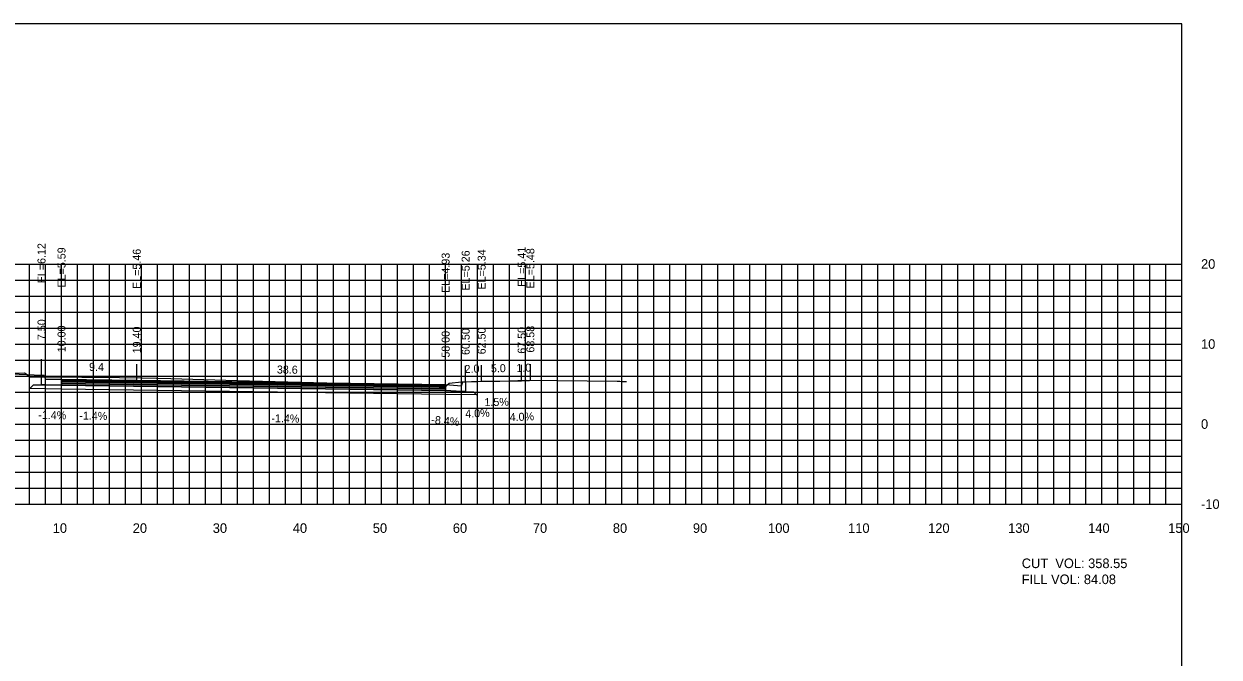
# Model space of a CAD drawing. Extents: x 1797419 to 1809236, y 248759 to 251512.
# Drawn here: x 1808416.3 to 1808565.7, y 250190.3 to 250269.4 of the extents above; entities that cross this region are included whole.
import ezdxf

# ---------------------------------------------------------------- set-up
doc = ezdxf.new("R2010")
doc.units = 0
for name, color, linetype in [('10', 7, 'Continuous'), ('3', 7, 'Continuous'), ('31', 7, 'Continuous'), ('4', 7, 'Continuous'), ('60', 7, 'Continuous'), ('ANNO-TXT', 7, 'Continuous'), ('BASE', 7, 'Continuous'), ('CL-CNST', 7, 'Continuous'), ('Level 62', 7, 'Continuous'), ('LOWER BINDER', 7, 'Continuous'), ('M-ROADS', 7, 'Continuous'), ('UPPER BINDER', 7, 'Continuous'), ('WEARING', 7, 'Continuous')]:
    doc.layers.add(name, color=color, linetype=linetype)

msp = doc.modelspace()

# ---------------------------------------------------------------- linework, layer by layer
for p, q in [((1808418.5, 250225.55), (1808418.5, 250227.55)), ((1808421, 250225.03), (1808421, 250227.03)), ((1808430.4, 250224.9), (1808430.4, 250226.9)), ((1808469, 250224.36), (1808469, 250226.36)), ((1808471.5, 250224.69), (1808471.5, 250226.69)), ((1808473.5, 250224.77), (1808473.5, 250226.77)), ((1808478.5, 250224.85), (1808478.5, 250226.85)), ((1808479.59, 250224.92), (1808479.59, 250226.92))]:
    msp.add_line(p, q)
for points in [[(1808261, 250079.43), (1808561, 250079.43), (1808561, 250269.43), (1808261, 250269.43)], [(1808418.5, 250225.55), (1808418.83, 250225.55), (1808419, 250225.05), (1808421, 250225.03), (1808421, 250224.31), (1808419, 250224.33), (1808418.5, 250224.33)], [(1808469, 250224.36), (1808471, 250224.19), (1808471.17, 250224.69), (1808471.5, 250224.69), (1808471.5, 250223.48), (1808471, 250223.48), (1808469, 250223.64)]]:
    msp.add_lwpolyline(points, close=True)
at = {"layer": '60'}
for p, q in [((1808561, 250209.43), (1808561, 250239.43)), ((1808561.06, 250239.43), (1808561, 250239.43)), ((1808561.06, 250229.43), (1808561, 250229.43)), ((1808561.06, 250219.43), (1808561, 250219.43)), ((1808261, 250209.43), (1808561, 250209.43)), ((1808421, 250209.37), (1808421, 250209.43)), ((1808431, 250209.37), (1808431, 250209.43)), ((1808441, 250209.37), (1808441, 250209.43)), ((1808451, 250209.37), (1808451, 250209.43)), ((1808461, 250209.37), (1808461, 250209.43)), ((1808471, 250209.37), (1808471, 250209.43)), ((1808481, 250209.37), (1808481, 250209.43)), ((1808491, 250209.37), (1808491, 250209.43)), ((1808501, 250209.37), (1808501, 250209.43)), ((1808511, 250209.37), (1808511, 250209.43)), ((1808521, 250209.37), (1808521, 250209.43)), ((1808531, 250209.37), (1808531, 250209.43)), ((1808541, 250209.37), (1808541, 250209.43)), ((1808551, 250209.37), (1808551, 250209.43)), ((1808561, 250209.37), (1808561, 250209.43)), ((1808561.06, 250209.43), (1808561, 250209.43))]:
    msp.add_line(p, q, dxfattribs=at)
at = {"layer": 'BASE'}
msp.add_lwpolyline([(1808421, 250224.31), (1808469, 250223.64), (1808471, 250223.48), (1808471.5, 250223.48), (1808472.5, 250223.46), (1808472.87, 250223.08), (1808469, 250223.14), (1808421, 250223.81), (1808417.02, 250223.86), (1808417.5, 250224.34), (1808418.5, 250224.33), (1808419, 250224.33)], close=True, dxfattribs=at)
at = {"layer": 'CL-CNST'}
msp.add_lwpolyline([(1808411, 250225.87), (1808418.5, 250225.55), (1808418.71, 250225.55), (1808418.83, 250225.55), (1808418.93, 250225.26), (1808419, 250225.05), (1808420.13, 250225.04), (1808421, 250225.03), (1808430.4, 250224.9), (1808469, 250224.36), (1808471, 250224.19), (1808471.17, 250224.69), (1808471.18, 250224.69), (1808471.5, 250224.69), (1808472.86, 250224.75), (1808473.5, 250224.77), (1808478.5, 250224.85), (1808478.96, 250224.86), (1808479.5, 250224.89), (1808479.55, 250224.9), (1808479.59, 250224.92)], dxfattribs=at)
at = {"layer": 'Level 62'}
for p, q in [((1808261, 250239.43), (1808561, 250239.43)), ((1808417, 250209.43), (1808417, 250239.43)), ((1808419, 250209.43), (1808419, 250239.43)), ((1808421, 250209.43), (1808421, 250239.43)), ((1808423, 250209.43), (1808423, 250239.43)), ((1808425, 250209.43), (1808425, 250239.43)), ((1808427, 250209.43), (1808427, 250239.43)), ((1808429, 250209.43), (1808429, 250239.43)), ((1808431, 250209.43), (1808431, 250239.43)), ((1808433, 250209.43), (1808433, 250239.43)), ((1808435, 250209.43), (1808435, 250239.43)), ((1808437, 250209.43), (1808437, 250239.43)), ((1808439, 250209.43), (1808439, 250239.43)), ((1808441, 250209.43), (1808441, 250239.43)), ((1808443, 250209.43), (1808443, 250239.43)), ((1808445, 250209.43), (1808445, 250239.43)), ((1808447, 250209.43), (1808447, 250239.43)), ((1808449, 250209.43), (1808449, 250239.43)), ((1808451, 250209.43), (1808451, 250239.43)), ((1808453, 250209.43), (1808453, 250239.43)), ((1808455, 250209.43), (1808455, 250239.43)), ((1808457, 250209.43), (1808457, 250239.43)), ((1808459, 250209.43), (1808459, 250239.43)), ((1808461, 250209.43), (1808461, 250239.43)), ((1808463, 250209.43), (1808463, 250239.43)), ((1808465, 250209.43), (1808465, 250239.43)), ((1808467, 250209.43), (1808467, 250239.43)), ((1808469, 250209.43), (1808469, 250239.43)), ((1808471, 250209.43), (1808471, 250239.43)), ((1808473, 250209.43), (1808473, 250239.43)), ((1808475, 250209.43), (1808475, 250239.43)), ((1808477, 250209.43), (1808477, 250239.43)), ((1808479, 250209.43), (1808479, 250239.43)), ((1808481, 250209.43), (1808481, 250239.43)), ((1808483, 250209.43), (1808483, 250239.43)), ((1808485, 250209.43), (1808485, 250239.43)), ((1808487, 250209.43), (1808487, 250239.43)), ((1808489, 250209.43), (1808489, 250239.43)), ((1808491, 250209.43), (1808491, 250239.43)), ((1808493, 250209.43), (1808493, 250239.43)), ((1808495, 250209.43), (1808495, 250239.43)), ((1808497, 250209.43), (1808497, 250239.43)), ((1808499, 250209.43), (1808499, 250239.43)), ((1808501, 250209.43), (1808501, 250239.43)), ((1808503, 250209.43), (1808503, 250239.43)), ((1808505, 250209.43), (1808505, 250239.43)), ((1808507, 250209.43), (1808507, 250239.43)), ((1808509, 250209.43), (1808509, 250239.43)), ((1808511, 250209.43), (1808511, 250239.43)), ((1808513, 250209.43), (1808513, 250239.43)), ((1808515, 250209.43), (1808515, 250239.43)), ((1808517, 250209.43), (1808517, 250239.43)), ((1808519, 250209.43), (1808519, 250239.43)), ((1808521, 250209.43), (1808521, 250239.43)), ((1808523, 250209.43), (1808523, 250239.43)), ((1808525, 250209.43), (1808525, 250239.43)), ((1808527, 250209.43), (1808527, 250239.43)), ((1808529, 250209.43), (1808529, 250239.43)), ((1808531, 250209.43), (1808531, 250239.43)), ((1808533, 250209.43), (1808533, 250239.43)), ((1808535, 250209.43), (1808535, 250239.43)), ((1808537, 250209.43), (1808537, 250239.43)), ((1808539, 250209.43), (1808539, 250239.43)), ((1808541, 250209.43), (1808541, 250239.43)), ((1808543, 250209.43), (1808543, 250239.43)), ((1808545, 250209.43), (1808545, 250239.43)), ((1808547, 250209.43), (1808547, 250239.43)), ((1808549, 250209.43), (1808549, 250239.43)), ((1808551, 250209.43), (1808551, 250239.43)), ((1808553, 250209.43), (1808553, 250239.43)), ((1808555, 250209.43), (1808555, 250239.43)), ((1808557, 250209.43), (1808557, 250239.43)), ((1808559, 250209.43), (1808559, 250239.43)), ((1808561, 250209.43), (1808561, 250239.43)), ((1808261, 250237.43), (1808561, 250237.43)), ((1808261, 250235.43), (1808561, 250235.43)), ((1808261, 250233.43), (1808561, 250233.43)), ((1808261, 250231.43), (1808561, 250231.43)), ((1808261, 250229.43), (1808561, 250229.43)), ((1808261, 250227.43), (1808561, 250227.43)), ((1808261, 250225.43), (1808561, 250225.43)), ((1808261, 250223.43), (1808561, 250223.43)), ((1808261, 250221.43), (1808561, 250221.43)), ((1808261, 250219.43), (1808561, 250219.43)), ((1808261, 250217.43), (1808561, 250217.43)), ((1808261, 250215.43), (1808561, 250215.43)), ((1808261, 250213.43), (1808561, 250213.43)), ((1808261, 250211.43), (1808561, 250211.43)), ((1808261, 250209.43), (1808561, 250209.43))]:
    msp.add_line(p, q, dxfattribs=at)
at = {"layer": 'LOWER BINDER'}
for points in [[(1808421, 250224.69), (1808469, 250224.02), (1808469, 250223.83), (1808421, 250224.5)], [(1808421, 250224.5), (1808469, 250223.83), (1808469, 250223.64), (1808421, 250224.31)]]:
    msp.add_lwpolyline(points, close=True, dxfattribs=at)
at = {"layer": 'M-ROADS'}
msp.add_lwpolyline([(1808410.29, 250225.66), (1808416.38, 250225.82), (1808416.82, 250225.52), (1808417.04, 250225.32), (1808418.13, 250225.33), (1808418.82, 250225.34), (1808428.26, 250225.26), (1808431.08, 250225.2), (1808434.66, 250225.12), (1808442.91, 250224.87), (1808452.48, 250224.64), (1808455.6, 250224.56), (1808457.88, 250224.48), (1808457.99, 250224.48), (1808467.16, 250224.17), (1808468.2, 250224.06), (1808468.83, 250224.03), (1808469.11, 250224.24), (1808469.46, 250224.56), (1808470.98, 250224.7), (1808472.22, 250224.74), (1808475.77, 250224.81), (1808479.14, 250224.92), (1808490.44, 250224.78), (1808490.78, 250224.77), (1808490.98, 250224.76), (1808491.53, 250224.76), (1808491.56, 250224.76), (1808491.58, 250224.76), (1808491.58, 250224.75), (1808491.59, 250224.75)], dxfattribs=at)
at = {"layer": 'UPPER BINDER'}
msp.add_lwpolyline([(1808421, 250224.88), (1808469, 250224.21), (1808469, 250224.02), (1808421, 250224.69)], close=True, dxfattribs=at)
at = {"layer": 'WEARING'}
msp.add_lwpolyline([(1808421, 250225.03), (1808469, 250224.36), (1808469, 250224.21), (1808421, 250224.88)], close=True, dxfattribs=at)

# ---------------------------------------------------------------- texts
at = {"layer": '10'}
for s, p in [('10', (1808419.9, 250205.83)), ('20', (1808429.9, 250205.83)), ('30', (1808439.9, 250205.83)), ('40', (1808449.9, 250205.83)), ('50', (1808459.9, 250205.83)), ('60', (1808469.9, 250205.83)), ('70', (1808479.9, 250205.83)), ('80', (1808489.9, 250205.83)), ('90', (1808499.9, 250205.83)), ('100', (1808509.3, 250205.83)), ('110', (1808519.3, 250205.83)), ('120', (1808529.3, 250205.83)), ('130', (1808539.3, 250205.83)), ('140', (1808549.3, 250205.83)), ('150', (1808559.3, 250205.83))]:
    msp.add_text(s, height=1.2, dxfattribs=at).set_placement(p)
at = {"layer": '3'}
for s, p in [('EL=6.12', (1808419, 250237.02)), ('EL=5.59', (1808421.5, 250236.49)), ('EL=5.46', (1808430.9, 250236.31)), ('EL=4.93', (1808469.5, 250235.82)), ('EL=5.26', (1808472, 250236.11)), ('EL=5.34', (1808474, 250236.24)), ('EL=5.41', (1808479, 250236.56)), ('EL=5.48', (1808480.09, 250236.38)), ('7.50', (1808419, 250229.92)), ('10.00', (1808421.5, 250228.4)), ('19.40', (1808430.9, 250228.27)), ('58.00', (1808469.5, 250227.73)), ('60.50', (1808472, 250228.06)), ('62.50', (1808474, 250228.14)), ('67.50', (1808479, 250228.22)), ('68.58', (1808480.09, 250228.36))]:
    msp.add_text(s, height=1, rotation=90, dxfattribs=at).set_placement(p)
at = {"layer": '31'}
for s, p in [('20', (1808563.4, 250238.83)), ('10', (1808563.4, 250228.83)), ('0', (1808563.4, 250218.83)), ('-10', (1808563.4, 250208.83))]:
    msp.add_text(s, height=1.2, dxfattribs=at).set_placement(p)
at = {"layer": '4'}
for s, rotation, p in [('9.4', 359.2027, (1808424.43, 250226.08)), ('38.6', 359.2027, (1808447.91, 250225.75)), ('2.0', 2.2906, (1808471.39, 250225.8)), ('5.0', 0.8593, (1808474.66, 250225.89)), ('1.0', 2.2922, (1808477.86, 250225.92)), ('4.0%', 2.2906, (1808471.47, 250220.22)), ('1.5%', 0.8593, (1808473.86, 250221.67)), ('-1.4%', 359.1978, (1808418.09, 250220.07)), ('-1.4%', 359.2027, (1808423.22, 250219.99)), ('-1.4%', 359.2027, (1808447.22, 250219.66)), ('-8.4%', 355.2264, (1808467.18, 250219.49)), ('4.0%', 2.2922, (1808477.02, 250219.78))]:
    msp.add_text(s, height=1, rotation=rotation, dxfattribs=at).set_placement(p)
at = {"layer": 'ANNO-TXT'}
for s, p in [('CUT  VOL: 358.55', (1808541, 250201.43)), ('FILL VOL: 84.08', (1808541, 250199.43))]:
    msp.add_text(s, height=1.2, dxfattribs=at).set_placement(p)

doc.saveas('drawing.dxf')
